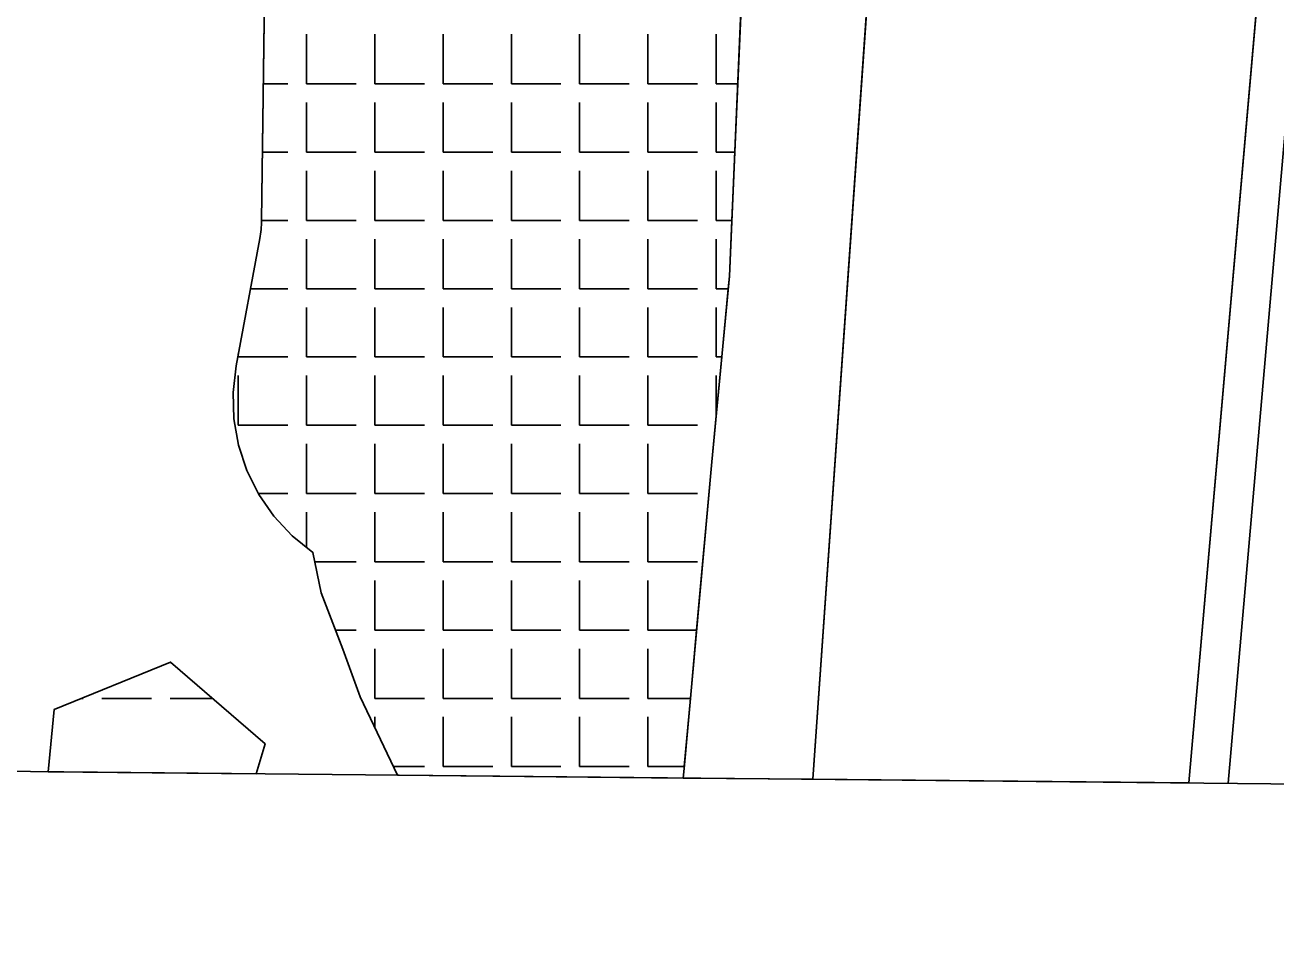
# Model space of a CAD drawing. Extents: x 427903 to 430077, y 4477233 to 4480385.
# Drawn here: x 428247.8 to 428375.8, y 4477233 to 4477326.8 of the extents above; entities that cross this region are included whole.
import ezdxf

# ---------------------------------------------------------------- set-up
doc = ezdxf.new("R2010")
doc.units = 0
for name, color, linetype in [('ADA', 7, 'Continuous'), ('ADAKENARI', 7, 'Continuous'), ('KALDIRIM', 7, 'Continuous'), ('KIYI', 7, 'Continuous'), ('KIYIKENARCIZGI', 7, 'Continuous'), ('PL_AYA_PARK_DINLENME', 7, 'Continuous'), ('PL_DOLGU', 7, 'Continuous'), ('PL_K_TALI_IS_MRK', 7, 'Continuous'), ('SıNıR', 7, 'Continuous'), ('TR_KIYI', 7, 'Continuous'), ('TR_TALIISMERK', 7, 'Continuous')]:
    doc.layers.add(name, color=color, linetype=linetype)

msp = doc.modelspace()

# ---------------------------------------------------------------- linework, layer by layer
at = {"layer": 'ADA'}
for p, q in [((428250.77, 4477256.74), (428262.66, 4477261.59)), ((428262.66, 4477261.59), (428272.36, 4477253.21)), ((428250.14, 4477250.36), (428250.77, 4477256.74)), ((428272.36, 4477253.21), (428271.44, 4477250.15))]:
    msp.add_line(p, q, dxfattribs=at)
at = {"layer": 'ADAKENARI'}
for p, q in [((428408.85, 4477729.21), (428366.87, 4477249.22)), ((428350.65, 4477567.31), (428328.39, 4477249.59))]:
    msp.add_line(p, q, dxfattribs=at)
at = {"layer": 'KALDIRIM'}
msp.add_line((428370.88, 4477249.18), (428385.38, 4477415.01), dxfattribs=at)
at = {"layer": 'KIYI'}
for p, q in [((428272.48, 4477345.09), (428271.98, 4477306.75)), ((428271.98, 4477306.75), (428271.97, 4477306.52)), ((428271.87, 4477305.38), (428271.84, 4477305.16)), ((428271.9, 4477305.61), (428271.87, 4477305.38)), ((428271.93, 4477305.84), (428271.9, 4477305.61)), ((428271.95, 4477306.07), (428271.93, 4477305.84)), ((428271.96, 4477306.29), (428271.95, 4477306.07)), ((428271.97, 4477306.52), (428271.96, 4477306.29)), ((428271.8, 4477304.93), (428269.37, 4477291.89)), ((428271.84, 4477305.16), (428271.8, 4477304.93)), ((428269.37, 4477291.89), (428269.07, 4477289.18)), ((428269.07, 4477289.18), (428269.15, 4477286.46)), ((428269.15, 4477286.46), (428269.63, 4477283.77)), ((428269.63, 4477283.77), (428270.48, 4477281.18)), ((428270.48, 4477281.18), (428271.7, 4477278.74)), ((428271.7, 4477278.74), (428273.25, 4477276.5)), ((428273.25, 4477276.5), (428275.11, 4477274.5)), ((428275.11, 4477274.5), (428277.24, 4477272.8)), ((428277.24, 4477272.8), (428278.09, 4477268.67)), ((428278.09, 4477268.67), (428280.31, 4477262.91)), ((428280.31, 4477262.91), (428282.08, 4477258.04)), ((428282.08, 4477258.04), (428285.89, 4477250.01))]:
    msp.add_line(p, q, dxfattribs=at)
at = {"layer": 'KIYIKENARCIZGI'}
for p, q in [((428319.85, 4477301.07), (428321.1, 4477329.88)), ((428318.05, 4477282.08), (428319.85, 4477301.07)), ((428315.21, 4477250.68), (428318.05, 4477282.08)), ((428315.11, 4477249.72), (428315.21, 4477250.68))]:
    msp.add_line(p, q, dxfattribs=at)
at = {"layer": 'PL_AYA_PARK_DINLENME'}
for points in [[(428328.39, 4477249.59), (428350.65, 4477567.31), (428324.13, 4477709.27), (428323.62, 4477711.98), (428309.53, 4477760.75), (428285.99, 4477841.95), (428272.56, 4477888.23), (428268.9, 4477900.88), (428190.14, 4477869.4)], [(428321.01, 4477327.72), (428320.71, 4477320.74), (428320.4, 4477313.75), (428320.1, 4477306.77), (428319.85, 4477301.07), (428319.73, 4477299.78), (428319.07, 4477292.8), (428318.5, 4477286.77), (428318.05, 4477282.08), (428316.49, 4477264.86), (428315.86, 4477257.87), (428315.23, 4477250.89), (428315.21, 4477250.68), (428315.11, 4477249.72)], [(428315.11, 4477249.72), (428328.39, 4477249.59)]]:
    msp.add_lwpolyline(points, dxfattribs=at)
at = {"layer": 'PL_DOLGU'}
for points in [[(428312.42, 4477633.89), (428318.35, 4477567.97), (428323.76, 4477505.42), (428329.16, 4477481.43), (428327.87, 4477445.76), (428326, 4477414.21), (428323.86, 4477373.98), (428321.1, 4477329.88), (428319.85, 4477301.07), (428318.05, 4477282.08), (428315.21, 4477250.68), (428315.11, 4477249.72)], [(428312.42, 4477633.89), (428318.35, 4477567.97), (428323.76, 4477505.42), (428329.16, 4477481.43), (428327.87, 4477445.76), (428326, 4477414.21), (428323.86, 4477373.98), (428321.1, 4477329.88), (428319.85, 4477301.07), (428318.05, 4477282.08), (428315.21, 4477250.68), (428315.11, 4477249.72)], [(428285.89, 4477250.01), (428282.08, 4477258.04), (428280.31, 4477262.91), (428278.09, 4477268.67), (428277.24, 4477272.8), (428275.11, 4477274.5), (428273.25, 4477276.5), (428271.7, 4477278.74), (428270.48, 4477281.18), (428269.63, 4477283.77), (428269.15, 4477286.46), (428269.07, 4477289.18), (428269.37, 4477291.89), (428271.8, 4477304.93), (428271.84, 4477305.16), (428271.87, 4477305.38), (428271.9, 4477305.61), (428271.93, 4477305.84), (428271.95, 4477306.07), (428271.96, 4477306.29), (428271.97, 4477306.52), (428271.98, 4477306.75), (428272.48, 4477345.09)], [(428285.89, 4477250.01), (428282.08, 4477258.04), (428280.31, 4477262.91), (428278.09, 4477268.67), (428277.24, 4477272.8), (428275.11, 4477274.5), (428273.25, 4477276.5), (428271.7, 4477278.74), (428270.48, 4477281.18), (428269.63, 4477283.77), (428269.15, 4477286.46), (428269.07, 4477289.18), (428269.37, 4477291.89), (428271.8, 4477304.93), (428271.84, 4477305.16), (428271.87, 4477305.38), (428271.9, 4477305.61), (428271.93, 4477305.84), (428271.95, 4477306.07), (428271.96, 4477306.29), (428271.97, 4477306.52), (428271.98, 4477306.75), (428272.48, 4477345.09)], [(428250.14, 4477250.36), (428250.77, 4477256.74), (428262.66, 4477261.59), (428272.36, 4477253.21), (428271.44, 4477250.15)], [(428250.14, 4477250.36), (428250.77, 4477256.74), (428262.66, 4477261.59), (428272.36, 4477253.21), (428271.44, 4477250.15)], [(428271.44, 4477250.15), (428250.14, 4477250.36)], [(428271.44, 4477250.15), (428250.14, 4477250.36)], [(428315.11, 4477249.72), (428285.89, 4477250.01)], [(428315.11, 4477249.72), (428285.89, 4477250.01)]]:
    msp.add_lwpolyline(points, dxfattribs=at)
at = {"layer": 'PL_K_TALI_IS_MRK'}
for points in [[(428365.24, 4477953.3), (428268.9, 4477900.88), (428272.56, 4477888.23), (428285.99, 4477841.95), (428309.53, 4477760.75), (428323.62, 4477711.98), (428324.13, 4477709.27), (428350.65, 4477567.31), (428328.39, 4477249.59)], [(428366.87, 4477249.22), (428408.85, 4477729.21)], [(428328.39, 4477249.59), (428366.87, 4477249.22)]]:
    msp.add_lwpolyline(points, dxfattribs=at)
at = {"layer": 'SıNıR'}
msp.add_line((430024.04, 4477233.04), (427902.58, 4477253.75), dxfattribs=at)
at = {"layer": 'TR_KIYI'}
for p, q in [((428276.59, 4477320.74), (428276.59, 4477325.82)), ((428283.57, 4477320.74), (428283.57, 4477325.82)), ((428290.56, 4477320.74), (428290.56, 4477325.82)), ((428297.54, 4477320.74), (428297.54, 4477325.82)), ((428304.53, 4477320.74), (428304.53, 4477325.82)), ((428311.51, 4477320.74), (428311.51, 4477325.82)), ((428318.5, 4477320.74), (428318.5, 4477325.82)), ((428272.16, 4477320.74), (428274.68, 4477320.74)), ((428276.59, 4477320.74), (428281.67, 4477320.74)), ((428283.57, 4477320.74), (428288.65, 4477320.74)), ((428290.56, 4477320.74), (428295.64, 4477320.74)), ((428297.54, 4477320.74), (428302.62, 4477320.74)), ((428304.53, 4477320.74), (428309.61, 4477320.74)), ((428311.51, 4477320.74), (428316.59, 4477320.74)), ((428318.5, 4477320.74), (428320.71, 4477320.74)), ((428276.59, 4477313.75), (428276.59, 4477318.83)), ((428283.57, 4477313.75), (428283.57, 4477318.83)), ((428290.56, 4477313.75), (428290.56, 4477318.83)), ((428297.54, 4477313.75), (428297.54, 4477318.83)), ((428304.53, 4477313.75), (428304.53, 4477318.83)), ((428311.51, 4477313.75), (428311.51, 4477318.83)), ((428318.5, 4477313.75), (428318.5, 4477318.83)), ((428272.07, 4477313.75), (428274.68, 4477313.75)), ((428276.59, 4477313.75), (428281.67, 4477313.75)), ((428283.57, 4477313.75), (428288.65, 4477313.75)), ((428290.56, 4477313.75), (428295.64, 4477313.75)), ((428297.54, 4477313.75), (428302.62, 4477313.75)), ((428304.53, 4477313.75), (428309.61, 4477313.75)), ((428311.51, 4477313.75), (428316.59, 4477313.75)), ((428318.5, 4477313.75), (428320.4, 4477313.75)), ((428276.59, 4477306.77), (428276.59, 4477311.85)), ((428283.57, 4477306.77), (428283.57, 4477311.85)), ((428290.56, 4477306.77), (428290.56, 4477311.85)), ((428297.54, 4477306.77), (428297.54, 4477311.85)), ((428304.53, 4477306.77), (428304.53, 4477311.85)), ((428311.51, 4477306.77), (428311.51, 4477311.85)), ((428318.5, 4477306.77), (428318.5, 4477311.85)), ((428271.98, 4477306.77), (428274.68, 4477306.77)), ((428276.59, 4477306.77), (428281.67, 4477306.77)), ((428283.57, 4477306.77), (428288.65, 4477306.77)), ((428290.56, 4477306.77), (428295.64, 4477306.77)), ((428297.54, 4477306.77), (428302.62, 4477306.77)), ((428304.53, 4477306.77), (428309.61, 4477306.77)), ((428311.51, 4477306.77), (428316.59, 4477306.77)), ((428318.5, 4477306.77), (428320.1, 4477306.77)), ((428276.59, 4477299.78), (428276.59, 4477304.86)), ((428283.57, 4477299.78), (428283.57, 4477304.86)), ((428290.56, 4477299.78), (428290.56, 4477304.86)), ((428297.54, 4477299.78), (428297.54, 4477304.86)), ((428304.53, 4477299.78), (428304.53, 4477304.86)), ((428311.51, 4477299.78), (428311.51, 4477304.86)), ((428318.5, 4477299.78), (428318.5, 4477304.86)), ((428270.84, 4477299.78), (428274.68, 4477299.78)), ((428276.59, 4477299.78), (428281.67, 4477299.78)), ((428283.57, 4477299.78), (428288.65, 4477299.78)), ((428290.56, 4477299.78), (428295.64, 4477299.78)), ((428297.54, 4477299.78), (428302.62, 4477299.78)), ((428304.53, 4477299.78), (428309.61, 4477299.78)), ((428311.51, 4477299.78), (428316.59, 4477299.78)), ((428318.5, 4477299.78), (428319.73, 4477299.78)), ((428276.59, 4477292.8), (428276.59, 4477297.88)), ((428283.57, 4477292.8), (428283.57, 4477297.88)), ((428290.56, 4477292.8), (428290.56, 4477297.88)), ((428297.54, 4477292.8), (428297.54, 4477297.88)), ((428304.53, 4477292.8), (428304.53, 4477297.88)), ((428311.51, 4477292.8), (428311.51, 4477297.88)), ((428318.5, 4477292.8), (428318.5, 4477297.88)), ((428269.6, 4477292.8), (428269.6, 4477293.13)), ((428269.6, 4477292.8), (428274.68, 4477292.8)), ((428276.59, 4477292.8), (428281.67, 4477292.8)), ((428283.57, 4477292.8), (428288.65, 4477292.8)), ((428290.56, 4477292.8), (428295.64, 4477292.8)), ((428297.54, 4477292.8), (428302.62, 4477292.8)), ((428304.53, 4477292.8), (428309.61, 4477292.8)), ((428311.51, 4477292.8), (428316.59, 4477292.8)), ((428318.5, 4477292.8), (428319.07, 4477292.8)), ((428269.6, 4477285.81), (428269.6, 4477290.89)), ((428276.59, 4477285.81), (428276.59, 4477290.89)), ((428283.57, 4477285.81), (428283.57, 4477290.89)), ((428290.56, 4477285.81), (428290.56, 4477290.89)), ((428297.54, 4477285.81), (428297.54, 4477290.89)), ((428304.53, 4477285.81), (428304.53, 4477290.89)), ((428311.51, 4477285.81), (428311.51, 4477290.89)), ((428318.5, 4477286.77), (428318.5, 4477290.89)), ((428269.6, 4477285.81), (428274.68, 4477285.81)), ((428276.59, 4477285.81), (428281.67, 4477285.81)), ((428283.57, 4477285.81), (428288.65, 4477285.81)), ((428290.56, 4477285.81), (428295.64, 4477285.81)), ((428297.54, 4477285.81), (428302.62, 4477285.81)), ((428304.53, 4477285.81), (428309.61, 4477285.81)), ((428311.51, 4477285.81), (428316.59, 4477285.81)), ((428276.59, 4477278.83), (428276.59, 4477283.91)), ((428283.57, 4477278.83), (428283.57, 4477283.91)), ((428290.56, 4477278.83), (428290.56, 4477283.91)), ((428297.54, 4477278.83), (428297.54, 4477283.91)), ((428304.53, 4477278.83), (428304.53, 4477283.91)), ((428311.51, 4477278.83), (428311.51, 4477283.91)), ((428271.66, 4477278.83), (428274.68, 4477278.83)), ((428276.59, 4477278.83), (428281.67, 4477278.83)), ((428283.57, 4477278.83), (428288.65, 4477278.83)), ((428290.56, 4477278.83), (428295.64, 4477278.83)), ((428297.54, 4477278.83), (428302.62, 4477278.83)), ((428304.53, 4477278.83), (428309.61, 4477278.83)), ((428311.51, 4477278.83), (428316.59, 4477278.83)), ((428276.59, 4477273.32), (428276.59, 4477276.92)), ((428283.57, 4477271.84), (428283.57, 4477276.92)), ((428290.56, 4477271.84), (428290.56, 4477276.92)), ((428297.54, 4477271.84), (428297.54, 4477276.92)), ((428304.53, 4477271.84), (428304.53, 4477276.92)), ((428311.51, 4477271.84), (428311.51, 4477276.92)), ((428277.44, 4477271.84), (428281.67, 4477271.84)), ((428283.57, 4477271.84), (428288.65, 4477271.84)), ((428290.56, 4477271.84), (428295.64, 4477271.84)), ((428297.54, 4477271.84), (428302.62, 4477271.84)), ((428304.53, 4477271.84), (428309.61, 4477271.84)), ((428311.51, 4477271.84), (428316.59, 4477271.84)), ((428283.57, 4477264.86), (428283.57, 4477269.94)), ((428290.56, 4477264.86), (428290.56, 4477269.94)), ((428297.54, 4477264.86), (428297.54, 4477269.94)), ((428304.53, 4477264.86), (428304.53, 4477269.94)), ((428311.51, 4477264.86), (428311.51, 4477269.94)), ((428279.56, 4477264.86), (428281.67, 4477264.86)), ((428283.57, 4477264.86), (428288.65, 4477264.86)), ((428290.56, 4477264.86), (428295.64, 4477264.86)), ((428297.54, 4477264.86), (428302.62, 4477264.86)), ((428304.53, 4477264.86), (428309.61, 4477264.86)), ((428311.51, 4477264.86), (428316.49, 4477264.86)), ((428283.57, 4477257.87), (428283.57, 4477262.95)), ((428290.56, 4477257.87), (428290.56, 4477262.95)), ((428297.54, 4477257.87), (428297.54, 4477262.95)), ((428304.53, 4477257.87), (428304.53, 4477262.95)), ((428311.51, 4477257.87), (428311.51, 4477262.95)), ((428253.54, 4477257.87), (428253.73, 4477257.87)), ((428255.63, 4477257.87), (428260.71, 4477257.87)), ((428262.62, 4477257.87), (428266.97, 4477257.87)), ((428283.57, 4477257.87), (428288.65, 4477257.87)), ((428290.56, 4477257.87), (428295.64, 4477257.87)), ((428297.54, 4477257.87), (428302.62, 4477257.87)), ((428304.53, 4477257.87), (428309.61, 4477257.87)), ((428311.51, 4477257.87), (428315.86, 4477257.87)), ((428283.57, 4477254.89), (428283.57, 4477255.97)), ((428290.56, 4477250.89), (428290.56, 4477255.97)), ((428297.54, 4477250.89), (428297.54, 4477255.97)), ((428304.53, 4477250.89), (428304.53, 4477255.97)), ((428311.51, 4477250.89), (428311.51, 4477255.97)), ((428285.47, 4477250.89), (428288.65, 4477250.89)), ((428285.47, 4477250.89), (428288.65, 4477250.89)), ((428290.56, 4477250.89), (428295.64, 4477250.89)), ((428290.56, 4477250.89), (428295.64, 4477250.89)), ((428297.54, 4477250.89), (428302.62, 4477250.89)), ((428297.54, 4477250.89), (428302.62, 4477250.89)), ((428304.53, 4477250.89), (428309.61, 4477250.89)), ((428304.53, 4477250.89), (428309.61, 4477250.89)), ((428311.51, 4477250.89), (428315.23, 4477250.89)), ((428311.51, 4477250.89), (428315.23, 4477250.89))]:
    msp.add_line(p, q, dxfattribs=at)
at = {"layer": 'TR_TALIISMERK'}
for points in [[(428365.24, 4477953.3), (428268.9, 4477900.88), (428272.56, 4477888.23), (428285.99, 4477841.95), (428309.53, 4477760.75), (428323.62, 4477711.98), (428324.13, 4477709.27), (428350.65, 4477567.31), (428328.39, 4477249.59)], [(428366.87, 4477249.22), (428408.85, 4477729.21)], [(428328.39, 4477249.59), (428366.87, 4477249.22)]]:
    msp.add_lwpolyline(points, dxfattribs=at)

doc.saveas('drawing.dxf')
